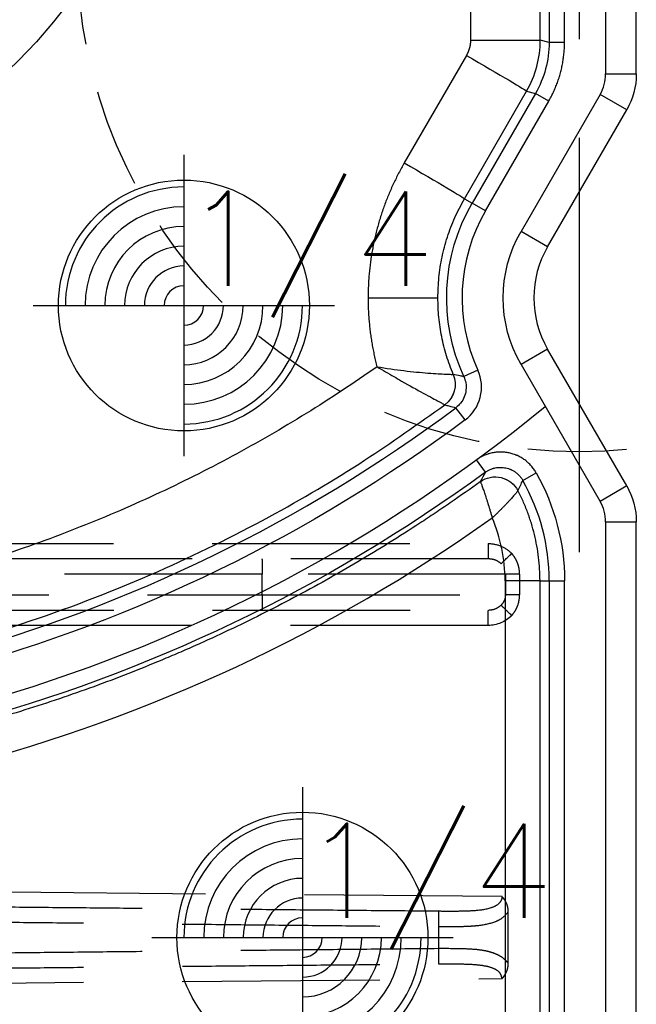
# Model space of a CAD drawing. Extents: x 2651 to 11825, y -3833 to 1075.
# Tile 274 of 656: x 4243 to 4258, y 286 to 311. Entities that reach past the tile are written whole.
import ezdxf

# ---------------------------------------------------------------- set-up
doc = ezdxf.new("R2010")
doc.units = 0
doc.header["$LTSCALE"] = 10
for name, pattern in [('CENTER', [2, 1.25, -0.25, 0.25, -0.25]), ('CNSHID', [4, 3, -1]), ('DASHED', [0.75, 0.5, -0.25]), ('HIDDEN', [0.375, 0.25, -0.125])]:
    doc.linetypes.add(name, pattern=pattern)
doc.layers.get('0').update_dxf_attribs({"linetype": 'CONTINUOUS'})
doc.layers.get('Defpoints').update_dxf_attribs({"linetype": 'CONTINUOUS'})
for name, color, linetype in [('1', 7, 'CONTINUOUS'), ('CEN', 1, 'CENTER'), ('COOL', 150, 'HIDDEN'), ('DIM', 3, 'CONTINUOUS'), ('HIDDEN', 6, 'HIDDEN'), ('PIN', 3, 'CONTINUOUS'), ('TEXT', 4, 'CONTINUOUS'), ('WL1-HL', 4, 'CNSHID')]:
    doc.layers.add(name, color=color, linetype=linetype)
doc.styles.get("Standard").update_dxf_attribs({"font": 'romans.shx'})
doc.dimstyles.new('MM& INCH5', dxfattribs={"dimtxt": 5, "dimasz": 2.5, "dimexe": 1, "dimexo": 0.5, "dimtad": 0, "dimrnd": 1.38778e-17, "dimzin": 9, "dimdsep": 46, "dimtxsty": 'Standard', "dimblk": 'CLOSED', "dimcen": 0, "dimclrd": 3, "dimclre": 3, "dimclrt": 3, "dimazin": 2, "dimtfac": 0.75, "dimtofl": 0, "dimtmove": 0, "dimatfit": 3, "dimfxl": 0, "dimtolj": 1, "dimarcsym": 0})

# ---------------------------------------------------------------- blocks, each defined once
blk = doc.blocks.new('DSD')
at = {"layer": '1', "color": 7, "linetype": 'Continuous'}
for p, q in [((459.179, 529.519), (459.179, 508.469)), ((459.422, 507.562), (461.422, 504.097)), ((461.422, 501.506), (459.422, 498.041)), ((459.421, 498.041), (459.422, 498.041)), ((459.179, 497.134), (459.179, 470.416)), ((461.608, 496.275), (461.608, 484.586))]:
    blk.add_line(p, q, dxfattribs=at)
at = {"layer": '1', "color": 110, "linetype": 'Continuous'}
for p, q in [((459.956, 508.469), (459.956, 529.519)), ((462.095, 504.485), (460.095, 507.951)), ((460.095, 497.652), (462.095, 501.117)), ((459.956, 470.416), (459.956, 497.134))]:
    blk.add_line(p, q, dxfattribs=at)
at = {"layer": '1', "color": 252, "linetype": 'Continuous'}
for p, q in [((459.956, 508.469), (459.956, 529.519)), ((460.995, 528.026), (460.995, 509.961)), ((461.384, 509.961), (461.384, 528.026)), ((461.615, 528.026), (461.615, 509.961)), ((462.498, 509.961), (462.498, 528.026)), ((461.384, 509.961), (460.995, 509.961)), ((461.615, 509.961), (461.384, 509.961)), ((461.615, 509.961), (462.498, 509.961)), ((459.956, 508.469), (459.179, 508.469)), ((459.422, 507.562), (460.095, 507.951)), ((462.095, 504.485), (460.095, 507.951)), ((462.05, 507.421), (461.711, 507.23)), ((462.997, 507.216), (463.226, 506.903)), ((463.511, 505.892), (463.744, 505.581)), ((463.188, 504.631), (463.542, 504.793)), ((461.422, 504.097), (462.095, 504.485)), ((465.965, 502.801), (464.199, 502.801)), ((461.422, 501.506), (462.095, 501.117)), ((460.095, 497.652), (462.095, 501.117)), ((462.996, 500.598), (461.395, 497.824)), ((462.996, 500.598), (463.332, 500.403)), ((461.731, 497.63), (463.332, 500.403)), ((463.526, 500.291), (461.955, 497.57)), ((463.526, 500.291), (463.332, 500.403)), ((463.478, 496.663), (465.049, 499.385)), ((459.422, 498.041), (460.095, 497.652)), ((461.395, 497.824), (461.731, 497.63)), ((461.955, 497.57), (461.731, 497.63)), ((459.956, 497.134), (459.179, 497.134)), ((459.956, 470.416), (459.956, 497.134)), ((460.995, 496.335), (460.995, 484.362)), ((460.995, 496.335), (461.384, 496.335)), ((461.384, 484.362), (461.384, 496.335)), ((461.384, 496.335), (461.608, 496.275)), ((463.374, 496.275), (461.608, 496.275)), ((463.374, 484.598), (463.374, 496.275))]:
    blk.add_line(p, q, dxfattribs=at)
at = {"layer": '1', "color": 6, "linetype": 'DASHED'}
for p, q in [((500.665, 520.364), (462.577, 520.032)), ((462.417, 519.645), (462.417, 518.343)), ((464.183, 518.715), (464.183, 519.273)), ((462.577, 517.956), (500.665, 517.624)), ((499.898, 510.703), (462.919, 510.703)), ((462.138, 509.797), (462.138, 510.315)), ((462.138, 510.315), (462.482, 510.315)), ((462.482, 510.315), (462.482, 509.797)), ((468.644, 510.315), (462.482, 510.315)), ((501.545, 510.315), (468.644, 510.315)), ((468.644, 510.315), (468.644, 509.797)), ((462.138, 509.797), (462.482, 509.797)), ((462.482, 509.797), (468.644, 509.797)), ((468.644, 509.797), (501.545, 509.797)), ((462.919, 509.408), (499.898, 509.408))]:
    blk.add_line(p, q, dxfattribs=at)
at = {"layer": '1', "color": 252, "linetype": 'Continuous', "extrusion": (0, 0, -1)}
for centre, radius, start, end in [((-486.693, 474.837), 40.124, 53.8028, 96.2068), ((-486.693, 474.837), 38.753, 53.2604, 96.1879), ((-466.562, 509.961), 5.567, 330.6203, 0), ((-459.179, 502.801), 4.796, 155.4684, 210), ((-459.179, 502.801), 3.368, 150, 210)]:
    blk.add_arc(centre, radius, start, end, dxfattribs=at)
at = {"layer": '1', "color": 110, "linetype": 'Continuous'}
for centre, radius, start, end in [((486.693, 474.837), 39.735, 83.7932, 129.3821), ((460.992, 508.469), 1.036, 180, 210), ((460.992, 497.134), 1.036, 150, 180)]:
    blk.add_arc(centre, radius, start, end, dxfattribs=at)
at = {"layer": '1', "color": 252, "linetype": 'Continuous'}
for centre, radius, start, end in [((486.693, 474.837), 38.365, 83.8121, 126.7396), ((466.562, 509.961), 5.178, 180, 209.3797), ((460.992, 508.469), 1.036, 180, 210), ((459.179, 502.801), 4.408, 330, 24.5316), ((460.992, 497.134), 1.036, 150, 180)]:
    blk.add_arc(centre, radius, start, end, dxfattribs=at)
at = {"layer": '1', "color": 7, "linetype": 'Continuous', "extrusion": (0, 0, -1)}
for centre, start, end in [((-460.992, 508.469), 330, 0), ((-460.992, 497.134), 0, 30)]:
    blk.add_arc(centre, 1.814, start, end, dxfattribs=at)
at = {"layer": '1', "color": 110, "linetype": 'Continuous', "extrusion": (0, 0, -1)}
blk.add_arc((-459.179, 502.801), 3.368, 150, 210, dxfattribs=at)
at = {"layer": '1', "color": 7, "linetype": 'Continuous'}
blk.add_arc((459.179, 502.801), 2.591, 330, 30, dxfattribs=at)
at = {"layer": '1', "color": 6, "linetype": 'DASHED', "extrusion": (0, 0, -1)}
for centre, major_axis, ratio, start_param, end_param in [((464.19, 519.273), (-0.004, 0.389), 0.017452, 4.712558, 6.17271), ((464.19, 518.715), (-0.004, -0.389), 0.017452, 0.110475, 1.570627), ((462.322, 510.843), (-0.28, 0.27), 0.01818, 1.589635, 2.951754), ((468.651, 510.315), (0, 0.389), 0.017452, 4.712389, 6.283185), ((468.651, 509.797), (0, -0.389), 0.017452, 0, 1.570796), ((462.322, 509.269), (-0.28, -0.27), 0.01818, 3.331431, 4.69355)]:
    blk.add_ellipse(centre, major_axis=major_axis, ratio=ratio, start_param=start_param, end_param=end_param, dxfattribs=at)
at = {"layer": '1', "color": 252, "linetype": 'Continuous'}
blk.add_ellipse((486.674, 474.837), major_axis=(-41.149, 0), ratio=1, start_param=4.604494, end_param=5.330589, dxfattribs=at)
at = {"layer": '1', "color": 7, "linetype": 'Continuous'}
blk.add_ellipse((466.538, 509.961), major_axis=(-4.039, 0), ratio=1, start_param=0, end_param=0.405008, dxfattribs=at)
at = {"layer": '1', "color": 7, "linetype": 'Continuous', "extrusion": (0, 0, -1)}
for centre, start_param, end_param in [((460.992, 508.469), 2.618029, 3.141593), ((460.992, 497.134), 3.141593, 3.665156)]:
    blk.add_ellipse(centre, major_axis=(1.814, 0), ratio=0.999975, start_param=start_param, end_param=end_param, dxfattribs=at)
at = {"layer": '1', "color": 252, "linetype": 'Continuous', "extrusion": (0, 0, -1)}
for centre, major_axis, ratio, start_param, end_param in [((462.748, 507.979), (0.564, -0.318), 0.999946, 0.432022, 2.14907), ((462.747, 507.979), (0.618, 0.194), 0.998759, 1.249807, 2.965464), ((464.408, 504.988), (-0.172, -0.624), 0.999938, 0.905626, 2.235967), ((464.408, 504.988), (0.401, 0.509), 0.999839, 3.649152, 4.979249), ((465.097, 499.385), (-1.57, 0.907), 0.013094, 4.735059, 6.274458), ((463.525, 496.663), (-1.57, 0.907), 0.013094, 4.735059, 6.274458)]:
    blk.add_ellipse(centre, major_axis=major_axis, ratio=ratio, start_param=start_param, end_param=end_param, dxfattribs=at)
at = {"layer": '1', "color": 6, "linetype": 'DASHED'}
for points, degree, knots in [([(462.577, 520.032), (462.501, 519.954), (462.459, 519.854), (462.418, 519.755), (462.417, 519.645)], 2, [0, 0, 0, 0.5, 0.5, 1, 1, 1]), ([(464.185, 519.659), (464.028, 519.658), (463.725, 519.656), (463.325, 519.666), (463.006, 519.7), (462.784, 519.763), (462.624, 519.868), (462.591, 519.98), (462.577, 520.032)], 3, [0, 0, 0, 0, 0.260791, 0.501616, 0.674867, 0.809902, 0.913469, 1, 1, 1, 1]), ([(462.417, 519.645), (462.448, 519.609), (462.514, 519.534), (462.64, 519.449), (462.794, 519.381), (462.98, 519.33), (463.241, 519.291), (463.641, 519.274), (463.981, 519.273), (464.183, 519.273)], 3, [0, 0, 0, 0, 0.082658, 0.172087, 0.270427, 0.379295, 0.499881, 0.702652, 1, 1, 1, 1]), ([(464.183, 518.715), (464.076, 518.715), (463.876, 518.716), (463.603, 518.711), (463.38, 518.703), (463.093, 518.681), (462.817, 518.627), (462.561, 518.506), (462.465, 518.397), (462.417, 518.343)], 3, [0, 0, 0, 0, 0.158259, 0.294378, 0.408401, 0.500412, 0.750075, 0.87518, 1, 1, 1, 1]), ([(462.577, 517.956), (462.578, 517.975), (462.581, 518.013), (462.61, 518.082), (462.695, 518.177), (462.923, 518.279), (463.279, 518.32), (463.725, 518.332), (464.028, 518.33), (464.185, 518.328)], 3, [0, 0, 0, 0, 0.031222, 0.062499, 0.124805, 0.249453, 0.499309, 0.739649, 1, 1, 1, 1]), ([(462.929, 511.092), (462.929, 510.99), (462.928, 510.889), (462.924, 510.745), (462.923, 510.702), (462.918, 510.703)], 3, [0, 0, 0, 0, 0.5, 0.5, 1, 1, 1, 1]), ([(462.138, 510.315), (462.14, 510.347), (462.143, 510.442), (462.178, 510.583), (462.244, 510.729), (462.303, 510.805), (462.332, 510.843)], 3, [0, 0, 0, 0, 0.166765, 0.499709, 0.74986, 1, 1, 1, 1]), ([(462.919, 510.703), (462.855, 510.697), (462.737, 510.686), (462.642, 510.613), (462.598, 510.579)], 3, [0, 0, 0, 0, 0.537431, 1, 1, 1, 1]), ([(462.598, 510.579), (462.572, 510.549), (462.527, 510.498), (462.489, 510.405), (462.484, 510.346), (462.482, 510.315)], 3, [0, 0, 0, 0, 0.399676, 0.688693, 1, 1, 1, 1]), ([(462.332, 509.269), (462.303, 509.308), (462.245, 509.384), (462.184, 509.515), (462.146, 509.653), (462.141, 509.749), (462.138, 509.797)], 3, [0, 0, 0, 0, 0.257807, 0.499585, 0.749789, 1, 1, 1, 1]), ([(462.598, 509.533), (462.625, 509.51), (462.684, 509.462), (462.795, 509.417), (462.876, 509.411), (462.919, 509.408)], 3, [0, 0, 0, 0, 0.302174, 0.635337, 1, 1, 1, 1]), ([(462.929, 509.019), (462.817, 509.019), (462.707, 509.041), (462.503, 509.126), (462.409, 509.189), (462.332, 509.269)], 3, [0, 0, 0, 0, 0.5, 0.5, 1, 1, 1, 1]), ([(462.929, 509.019), (462.929, 509.111), (462.928, 509.218), (462.924, 509.37), (462.923, 509.409), (462.918, 509.408)], 3, [0, 0, 0, 0, 0.5, 0.5, 1, 1, 1, 1])]:
    blk.add_open_spline(points, degree=degree, knots=knots, dxfattribs=at)
for points in [[(500.663, 520.032), (489.514, 519.905), (477.159, 519.779), (464.185, 519.659)], [(464.183, 519.273), (477.159, 519.399), (489.514, 519.544), (500.665, 519.7)], [(500.665, 518.288), (489.514, 518.444), (477.159, 518.589), (464.183, 518.715)], [(464.185, 518.328), (477.159, 518.209), (489.514, 518.083), (500.663, 517.956)]]:
    blk.add_rational_spline(points, [1, 0.984198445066, 0.984198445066, 1], degree=3, dxfattribs=at)
for points, degree in [([(462.417, 518.343), (462.418, 518.118), (462.577, 517.956)], 2), ([(462.332, 510.843), (462.486, 511.002), (462.706, 511.092), (462.929, 511.092)], 3), ([(462.929, 511.092), (484.594, 511.092)], 1), ([(499.908, 509.019), (462.929, 509.019)], 1)]:
    blk.add_open_spline(points, degree=degree, dxfattribs=at)
at = {"layer": '1', "color": 7, "linetype": 'Continuous'}
for points, knots in [([(463.127, 507.454), (463.378, 507.635), (463.757, 507.902), (464.204, 508.206), (464.397, 508.335), (464.526, 508.42), (464.591, 508.463), (465.173, 508.844), (466.221, 509.496), (467.834, 510.4), (468.936, 510.952), (469.772, 511.348), (470.193, 511.541), (470.688, 511.758), (470.901, 511.849), (471.044, 511.909), (471.115, 511.939), (471.757, 512.208), (472.904, 512.656), (474.644, 513.246), (476.404, 513.754), (478.183, 514.182), (479.981, 514.528), (481.797, 514.793), (483.021, 514.915), (483.791, 514.974), (483.945, 514.985), (484.176, 515), (484.253, 515.005), (484.408, 515.014), (484.793, 515.035), (485.179, 515.051), (486.104, 515.079), (487.337, 515.088), (489.185, 515.016), (490.416, 514.911), (491.031, 514.845)], [0, 0, 0, 0, 0.03125, 0.046875, 0.054688, 0.054688, 0.0625, 0.0625, 0.125, 0.1875, 0.25, 0.25, 0.28125, 0.296875, 0.304688, 0.304688, 0.3125, 0.3125, 0.375, 0.4375, 0.5, 0.5625, 0.625, 0.6875, 0.75, 0.75, 0.765625, 0.765625, 0.773438, 0.773438, 0.78125, 0.8125, 0.8125, 0.875, 0.9375, 1, 1, 1, 1]), ([(461.615, 509.961), (461.615, 509.862), (461.621, 509.664), (461.648, 509.37), (461.692, 509.079), (461.753, 508.791), (461.805, 508.601), (461.849, 508.459), (461.864, 508.412), (461.888, 508.341), (461.896, 508.318), (461.913, 508.271), (461.956, 508.154), (462.041, 507.947), (462.127, 507.768), (462.173, 507.68)], [0, 0, 0, 0, 0.125, 0.25, 0.375, 0.5, 0.625, 0.625, 0.6875, 0.6875, 0.71875, 0.71875, 0.75, 0.875, 1, 1, 1, 1]), ([(462.173, 507.68), (462.181, 507.693), (462.187, 507.701), (462.19, 507.705), (462.192, 507.709), (462.195, 507.712), (462.198, 507.716), (462.205, 507.724), (462.214, 507.735), (462.226, 507.75), (462.23, 507.755), (462.239, 507.766), (462.244, 507.771), (462.259, 507.789), (462.281, 507.814), (462.319, 507.857), (462.347, 507.888), (462.369, 507.913), (462.377, 507.921), (462.393, 507.938), (462.417, 507.964), (462.459, 508.009), (462.495, 508.047), (462.523, 508.075), (462.537, 508.09), (462.552, 508.105), (462.561, 508.115), (462.566, 508.12), (462.581, 508.135), (462.591, 508.145), (462.611, 508.165), (462.621, 508.175), (462.652, 508.205), (462.673, 508.226), (462.705, 508.257), (462.716, 508.267), (462.737, 508.288), (462.759, 508.308), (462.786, 508.334), (462.806, 508.352), (462.814, 508.36), (462.818, 508.363), (462.825, 508.37)], [0, 0, 0, 0, 0.125, 0.15625, 0.15625, 0.171875, 0.171875, 0.1875, 0.25, 0.25, 0.28125, 0.28125, 0.3125, 0.3125, 0.375, 0.4375, 0.5, 0.5, 0.53125, 0.53125, 0.5625, 0.625, 0.6875, 0.6875, 0.71875, 0.734375, 0.734375, 0.75, 0.75, 0.78125, 0.78125, 0.8125, 0.8125, 0.875, 0.875, 0.90625, 0.90625, 0.9375, 0.96875, 0.984375, 0.992188, 1, 1, 1, 1]), ([(463.127, 507.453), (463.124, 507.457), (463.121, 507.461), (463.117, 507.471), (463.112, 507.481), (463.111, 507.485), (463.109, 507.49), (463.107, 507.494), (463.105, 507.499), (463.101, 507.509), (463.095, 507.523), (463.089, 507.541), (463.086, 507.548), (463.081, 507.562), (463.079, 507.569), (463.07, 507.591), (463.059, 507.623), (463.04, 507.678), (463.026, 507.719), (463.015, 507.751), (463.012, 507.762), (463.004, 507.784), (462.993, 507.818), (462.974, 507.877), (462.958, 507.927), (462.946, 507.966), (462.94, 507.986), (462.934, 508.005), (462.929, 508.019), (462.927, 508.026), (462.921, 508.046), (462.917, 508.059), (462.911, 508.08), (462.908, 508.087), (462.904, 508.101), (462.894, 508.135), (462.875, 508.198), (462.858, 508.255), (462.846, 508.298), (462.84, 508.319), (462.832, 508.345), (462.829, 508.355), (462.828, 508.361), (462.825, 508.37)], [0, 0, 0, 0, 0.0625, 0.125, 0.125, 0.15625, 0.15625, 0.171875, 0.171875, 0.1875, 0.25, 0.25, 0.28125, 0.28125, 0.3125, 0.3125, 0.375, 0.4375, 0.5, 0.5, 0.53125, 0.53125, 0.5625, 0.625, 0.6875, 0.6875, 0.71875, 0.734375, 0.734375, 0.75, 0.75, 0.78125, 0.78125, 0.796875, 0.796875, 0.8125, 0.875, 0.9375, 0.9375, 0.96875, 0.984375, 0.992188, 1, 1, 1, 1]), ([(462.997, 507.216), (462.978, 507.203), (462.94, 507.178), (462.88, 507.147), (462.837, 507.13), (462.81, 507.121), (462.804, 507.12), (462.793, 507.116), (462.777, 507.112), (462.738, 507.102), (462.682, 507.093), (462.636, 507.091), (462.608, 507.091), (462.602, 507.091), (462.591, 507.092), (462.585, 507.092), (462.568, 507.093), (462.534, 507.096), (462.478, 507.105), (462.434, 507.116), (462.401, 507.127), (462.39, 507.131), (462.374, 507.137), (462.369, 507.139), (462.358, 507.144), (462.332, 507.155), (462.287, 507.179), (462.249, 507.204), (462.221, 507.224), (462.212, 507.231), (462.195, 507.246), (462.186, 507.253), (462.161, 507.276), (462.129, 507.309), (462.1, 507.344), (462.08, 507.372), (462.074, 507.382), (462.062, 507.401), (462.056, 507.411), (462.05, 507.421)], [0, 0, 0, 0, 0.0625, 0.125, 0.1875, 0.1875, 0.203125, 0.203125, 0.21875, 0.25, 0.3125, 0.375, 0.375, 0.390625, 0.390625, 0.40625, 0.40625, 0.4375, 0.5, 0.5625, 0.5625, 0.59375, 0.59375, 0.609375, 0.609375, 0.625, 0.6875, 0.75, 0.75, 0.78125, 0.78125, 0.8125, 0.8125, 0.875, 0.9375, 0.9375, 0.96875, 0.96875, 1, 1, 1, 1]), ([(465.739, 504.545), (465.666, 504.587), (465.455, 504.711), (465.043, 504.952), (464.63, 505.178), (464.333, 505.339), (464.163, 505.429), (464.051, 505.494), (464.032, 505.504), (464.023, 505.509)], [0, 0, 0, 0, 0.086176, 0.250115, 0.499543, 0.631031, 0.749946, 0.871073, 1, 1, 1, 1])]:
    blk.add_open_spline(points, degree=3, knots=knots, dxfattribs=at)
at = {"layer": '1', "color": 252, "linetype": 'Continuous'}
for points, knots in [([(490.803, 512.75), (490.348, 512.794), (489.437, 512.884), (488.065, 512.955), (485.663, 513), (482.338, 512.805), (478.26, 512.101), (474.598, 511.067), (471.361, 509.812), (468.547, 508.425), (466.128, 507.004), (464.694, 505.986), (464.023, 505.509)], [0, 0, 0, 0, 0.048366, 0.096732, 0.145099, 0.302324, 0.447855, 0.58169, 0.703824, 0.814256, 0.912982, 1, 1, 1, 1]), ([(461.711, 507.23), (461.73, 507.198), (461.769, 507.137), (461.836, 507.051), (461.888, 506.999), (461.921, 506.968), (461.928, 506.962), (461.942, 506.95), (461.963, 506.932), (462.014, 506.893), (462.09, 506.843), (462.154, 506.81), (462.196, 506.791), (462.204, 506.787), (462.221, 506.78), (462.247, 506.77), (462.273, 506.76), (462.325, 506.743), (462.395, 506.724), (462.467, 506.712), (462.521, 506.707), (462.539, 506.705), (462.567, 506.704), (462.576, 506.703), (462.594, 506.703), (462.64, 506.702), (462.722, 506.706), (462.794, 506.718), (462.847, 506.729), (462.874, 506.735), (462.9, 506.743), (462.918, 506.748), (462.927, 506.751), (462.971, 506.765), (463.039, 506.791), (463.136, 506.841), (463.197, 506.881), (463.226, 506.903)], [0, 0, 0, 0, 0.0625, 0.125, 0.1875, 0.1875, 0.203125, 0.203125, 0.21875, 0.25, 0.3125, 0.375, 0.375, 0.390625, 0.390625, 0.40625, 0.4375, 0.4375, 0.5, 0.5625, 0.5625, 0.59375, 0.59375, 0.609375, 0.609375, 0.625, 0.6875, 0.75, 0.75, 0.78125, 0.796875, 0.796875, 0.8125, 0.8125, 0.875, 0.9375, 1, 1, 1, 1]), ([(463.511, 505.892), (463.322, 505.751), (463.186, 505.548), (463.069, 505.09), (463.09, 504.847), (463.188, 504.631)], [0, 0, 0, 0, 0.5, 0.5, 1, 1, 1, 1]), ([(463.542, 504.793), (463.522, 504.846), (463.482, 504.955), (463.48, 505.135), (463.524, 505.311), (463.613, 505.467), (463.701, 505.544), (463.744, 505.581)], [0, 0, 0, 0, 0.192517, 0.396171, 0.603826, 0.807481, 1, 1, 1, 1]), ([(464.023, 505.509), (463.988, 505.518), (463.953, 505.527), (463.861, 505.552), (463.802, 505.566), (463.744, 505.581)], [0, 0, 0, 0, 0.374907, 0.374907, 1, 1, 1, 1]), ([(463.542, 504.793), (463.574, 504.787), (463.606, 504.78), (463.695, 504.763), (463.753, 504.751), (463.81, 504.738)], [0, 0, 0, 0, 0.355366, 0.355366, 1, 1, 1, 1]), ([(465.739, 504.545), (465.505, 504.583), (465.278, 504.616), (464.839, 504.669), (464.633, 504.689), (464.357, 504.711), (464.272, 504.717), (464.119, 504.726), (464.05, 504.729), (463.936, 504.734), (463.891, 504.736), (463.828, 504.738), (463.813, 504.738), (463.809, 504.738)], [0, 0, 0, 0, 0.25, 0.25, 0.5, 0.5, 0.625, 0.625, 0.75, 0.75, 0.875, 0.875, 1, 1, 1, 1]), ([(463.81, 504.738), (463.87, 504.582), (463.99, 504.271), (464.109, 503.785), (464.185, 503.295), (464.194, 502.966), (464.199, 502.801)], [0, 0, 0, 0, 0.252384, 0.503178, 0.752382, 1, 1, 1, 1]), ([(464.199, 502.801), (464.194, 502.629), (464.184, 502.284), (464.1, 501.768), (463.966, 501.26), (463.779, 500.762), (463.611, 500.449), (463.526, 500.291)], [0, 0, 0, 0, 0.196363, 0.394544, 0.594542, 0.79636, 1, 1, 1, 1])]:
    blk.add_open_spline(points, degree=3, knots=knots, dxfattribs=at)
for points, weights in [([(465.739, 504.545), (473.041, 509.681), (481.685, 511.911), (490.56, 510.947)], [1, 0.957116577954, 0.957116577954, 1]), ([(465.965, 502.801), (465.965, 503.391), (465.889, 503.975), (465.739, 504.545)], [1, 0.994458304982, 0.994458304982, 1]), ([(465.049, 499.385), (465.653, 500.429), (465.965, 501.595), (465.965, 502.801)], [1, 0.977274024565, 0.977274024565, 1]), ([(461.395, 497.824), (461.132, 497.369), (460.995, 496.861), (460.995, 496.335)], [1, 0.977285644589, 0.977285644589, 1])]:
    blk.add_rational_spline(points, weights, degree=3, dxfattribs=at)
for points in [[(462.173, 507.68), (462.131, 507.593), (462.09, 507.507), (462.05, 507.421)], [(462.997, 507.216), (463.04, 507.295), (463.083, 507.374), (463.127, 507.454)], [(461.384, 496.335), (461.384, 496.787), (461.505, 497.238), (461.731, 497.63)], [(461.955, 497.57), (461.729, 497.179), (461.608, 496.727), (461.608, 496.275)]]:
    blk.add_open_spline(points, degree=3, dxfattribs=at)
at = {"layer": '1', "color": 7, "linetype": 'Continuous'}
for points in [[(462.173, 507.68), (462.173, 507.68), (462.173, 507.68), (462.173, 507.68)], [(463.127, 507.454), (463.127, 507.453), (463.126, 507.454), (463.126, 507.454)], [(464.023, 505.509), (464.023, 505.509), (464.023, 505.509), (464.023, 505.509)], [(463.81, 504.738), (463.81, 504.738), (463.81, 504.738), (463.81, 504.738)]]:
    blk.add_open_spline(points, degree=3, dxfattribs=at)
blk.add_rational_spline([(463.374, 496.275), (463.374, 496.412), (463.409, 496.545), (463.478, 496.663)], [1, 0.977285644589, 0.977285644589, 1], degree=3, dxfattribs=at)
blk = doc.blocks.new('A$C3FB17615')
at = {"layer": 'CEN'}
blk.add_line((0, 15.24), (0, -15.24), dxfattribs=at)
at = {"layer": 'HIDDEN', "color": 110}
blk.add_circle((0, 0), 12.7, dxfattribs=at)
blk = doc.blocks.new('*D178')
at = {"layer": 'Defpoints', "color": 0}
for p in [(4171.684, 387.642), (4446.684, 255.642), (4473.321, 255.642)]:
    blk.add_point(p, dxfattribs=at)
at = {"layer": 'DIM', "color": 3, "lineweight": -2}
blk.add_line((4447.184, 255.642), (4473.321, 255.642), dxfattribs=at)
at = {"layer": 'DIM', "color": 3, "insert": (4496.327, 255.642), "char_height": 5, "attachment_point": 5}
blk.add_mtext('\\A1;132 [5.197]', dxfattribs=at)
blk = doc.blocks.new('_Closed')
at = {"color": 0, "linetype": 'ByBlock', "lineweight": -2}
for p, q in [((-1, 0.1667), (0, 0)), ((-1, 0.1667), (-1, -0.1667)), ((0, 0), (-1, -0.1667)), ((0, 0), (-1, 0))]:
    blk.add_line(p, q, dxfattribs=at)
blk = doc.blocks.new('*D179')
at = {"layer": 'Defpoints', "color": 0}
for p in [(4171.684, 387.642), (4473.321, 263.642), (4381.212, 262.642)]:
    blk.add_point(p, dxfattribs=at)
at = {"layer": 'DIM', "color": 3, "lineweight": -2}
for p, q in [((4463.321, 262.642), (4468.321, 263.642)), ((4468.321, 263.642), (4473.321, 263.642)), ((4381.712, 262.642), (4463.321, 262.642))]:
    blk.add_line(p, q, dxfattribs=at)
at = {"layer": 'DIM', "color": 3, "insert": (4496.327, 263.642), "char_height": 5, "attachment_point": 5}
blk.add_mtext('\\A1;125 [4.921]', dxfattribs=at)
blk = doc.blocks.new('*D180')
at = {"layer": 'Defpoints', "color": 0}
for p in [(4171.684, 387.642), (4446.684, 212.642), (4473.321, 212.642)]:
    blk.add_point(p, dxfattribs=at)
at = {"layer": 'DIM', "color": 3, "lineweight": -2}
blk.add_line((4447.184, 212.642), (4473.321, 212.642), dxfattribs=at)
at = {"layer": 'DIM', "color": 3, "insert": (4493.946, 212.642), "char_height": 5, "attachment_point": 5}
blk.add_mtext('\\A1;175 [6.89]', dxfattribs=at)
blk = doc.blocks.new('*D181')
at = {"layer": 'Defpoints', "color": 0}
for p in [(4171.684, 387.642), (4446.684, 182.642), (4473.321, 182.642)]:
    blk.add_point(p, dxfattribs=at)
at = {"layer": 'DIM', "color": 3, "lineweight": -2}
blk.add_line((4447.184, 182.642), (4473.321, 182.642), dxfattribs=at)
at = {"layer": 'DIM', "color": 3, "insert": (4496.684, 182.642), "char_height": 5, "attachment_point": 5}
blk.add_mtext('\\A1;205 [8.071]', dxfattribs=at)
blk = doc.blocks.new('*D182')
at = {"layer": 'Defpoints', "color": 0}
for p in [(4171.684, 387.642), (4446.684, 162.642), (4473.321, 162.642)]:
    blk.add_point(p, dxfattribs=at)
at = {"layer": 'DIM', "color": 3, "lineweight": -2}
blk.add_line((4447.184, 162.642), (4473.321, 162.642), dxfattribs=at)
at = {"layer": 'DIM', "color": 3, "insert": (4496.684, 162.642), "char_height": 5, "attachment_point": 5}
blk.add_mtext('\\A1;225 [8.858]', dxfattribs=at)
blk = doc.blocks.new('*D183')
at = {"layer": 'Defpoints', "color": 0}
for p in [(4171.684, 387.642), (4446.684, 119.642), (4473.321, 119.642)]:
    blk.add_point(p, dxfattribs=at)
at = {"layer": 'DIM', "color": 3, "lineweight": -2}
blk.add_line((4447.184, 119.642), (4473.321, 119.642), dxfattribs=at)
at = {"layer": 'DIM', "color": 3, "insert": (4499.065, 119.642), "char_height": 5, "attachment_point": 5}
blk.add_mtext('\\A1;268 [10.551]', dxfattribs=at)
blk = doc.blocks.new('*D184')
at = {"layer": 'Defpoints', "color": 0}
for p in [(4171.684, 387.642), (4446.684, 12.642), (4473.321, 12.642)]:
    blk.add_point(p, dxfattribs=at)
at = {"layer": 'DIM', "color": 3, "lineweight": -2}
blk.add_line((4447.184, 12.642), (4473.321, 12.642), dxfattribs=at)
at = {"layer": 'DIM', "color": 3, "insert": (4499.065, 12.642), "char_height": 5, "attachment_point": 5}
blk.add_mtext('\\A1;375 [14.764]', dxfattribs=at)
blk = doc.blocks.new('*D185')
at = {"layer": 'Defpoints', "color": 0}
for p in [(4171.684, 387.642), (4446.684, 55.642), (4473.321, 55.642)]:
    blk.add_point(p, dxfattribs=at)
at = {"layer": 'DIM', "color": 3, "lineweight": -2}
blk.add_line((4447.184, 55.642), (4473.321, 55.642), dxfattribs=at)
at = {"layer": 'DIM', "color": 3, "insert": (4499.065, 55.642), "char_height": 5, "attachment_point": 5}
blk.add_mtext('\\A1;332 [13.071]', dxfattribs=at)
blk = doc.blocks.new('*D186')
at = {"layer": 'Defpoints', "color": 0}
for p in [(4171.684, 387.642), (4381.212, -22.358), (4473.321, -22.358)]:
    blk.add_point(p, dxfattribs=at)
at = {"layer": 'DIM', "color": 3, "lineweight": -2}
blk.add_line((4381.712, -22.358), (4473.321, -22.358), dxfattribs=at)
at = {"layer": 'DIM', "color": 3, "insert": (4499.065, -22.358), "char_height": 5, "attachment_point": 5}
blk.add_mtext('\\A1;410 [16.142]', dxfattribs=at)
blk = doc.blocks.new('*D187')
at = {"layer": 'Defpoints', "color": 0}
for p in [(4171.684, 387.642), (4274.104, -57.358), (4473.321, -57.358)]:
    blk.add_point(p, dxfattribs=at)
at = {"layer": 'DIM', "color": 3, "lineweight": -2}
blk.add_line((4274.604, -57.358), (4473.321, -57.358), dxfattribs=at)
at = {"layer": 'DIM', "color": 3, "insert": (4496.684, -57.358), "char_height": 5, "attachment_point": 5}
blk.add_mtext('\\A1;445 [17.52]', dxfattribs=at)
blk = doc.blocks.new('*D188')
at = {"layer": 'Defpoints', "color": 0}
for p in [(4171.684, 387.642), (4271.924, -104.358), (4473.321, -104.358)]:
    blk.add_point(p, dxfattribs=at)
at = {"layer": 'DIM', "color": 3, "lineweight": -2}
blk.add_line((4272.424, -104.358), (4473.321, -104.358), dxfattribs=at)
at = {"layer": 'DIM', "color": 3, "insert": (4496.684, -104.358), "char_height": 5, "attachment_point": 5}
blk.add_mtext('\\A1;492 [19.37]', dxfattribs=at)
blk = doc.blocks.new('*D189')
at = {"layer": 'Defpoints', "color": 0}
for p in [(4171.684, 387.642), (4285.884, -124.358), (4473.321, -124.358)]:
    blk.add_point(p, dxfattribs=at)
at = {"layer": 'DIM', "color": 3, "lineweight": -2}
blk.add_line((4286.384, -124.358), (4473.321, -124.358), dxfattribs=at)
at = {"layer": 'DIM', "color": 3, "insert": (4499.065, -124.358), "char_height": 5, "attachment_point": 5}
blk.add_mtext('\\A1;512 [20.157]', dxfattribs=at)
blk = doc.blocks.new('*D193')
at = {"layer": 'Defpoints', "color": 0}
for p in [(4171.684, 387.642), (4401.864, -82.358), (4473.321, -82.358)]:
    blk.add_point(p, dxfattribs=at)
at = {"layer": 'DIM', "color": 3, "lineweight": -2}
blk.add_line((4402.364, -82.358), (4473.321, -82.358), dxfattribs=at)
at = {"layer": 'DIM', "color": 3, "insert": (4499.065, -82.358), "char_height": 5, "attachment_point": 5}
blk.add_mtext('\\A1;470 [18.504]', dxfattribs=at)
blk = doc.blocks.new('*D199')
at = {"layer": 'Defpoints', "color": 0}
for p in [(4171.684, 387.642), (4256.684, -119.598), (4256.684, -149.953)]:
    blk.add_point(p, dxfattribs=at)
at = {"layer": 'DIM', "color": 3, "lineweight": -2}
blk.add_line((4256.684, -120.098), (4256.684, -149.953), dxfattribs=at)
at = {"layer": 'DIM', "color": 3, "insert": (4256.684, -170.935), "char_height": 5, "attachment_point": 5, "rotation": 90}
blk.add_mtext('\\A1;85 [3.346]', dxfattribs=at)
blk = doc.blocks.new('*D200')
at = {"layer": 'Defpoints', "color": 0}
for p in [(4171.684, 387.642), (4278.684, -131.558), (4278.684, -149.953)]:
    blk.add_point(p, dxfattribs=at)
at = {"layer": 'DIM', "color": 3, "lineweight": -2}
blk.add_line((4278.684, -132.058), (4278.684, -149.953), dxfattribs=at)
at = {"layer": 'DIM', "color": 3, "insert": (4278.684, -172.959), "char_height": 5, "attachment_point": 5, "rotation": 90}
blk.add_mtext('\\A1;107 [4.213]', dxfattribs=at)
blk = doc.blocks.new('*D201')
at = {"layer": 'Defpoints', "color": 0}
for p in [(4171.684, 387.642), (4296.684, -137.358), (4296.684, -149.953)]:
    blk.add_point(p, dxfattribs=at)
at = {"layer": 'DIM', "color": 3, "lineweight": -2}
blk.add_line((4296.684, -137.858), (4296.684, -149.953), dxfattribs=at)
at = {"layer": 'DIM', "color": 3, "insert": (4296.684, -172.959), "char_height": 5, "attachment_point": 5, "rotation": 90}
blk.add_mtext('\\A1;125 [4.921]', dxfattribs=at)
blk = doc.blocks.new('*D202')
at = {"layer": 'Defpoints', "color": 0}
for p in [(4171.684, 387.642), (4246.684, -84.778), (4246.684, -149.953)]:
    blk.add_point(p, dxfattribs=at)
at = {"layer": 'DIM', "color": 3, "lineweight": -2}
blk.add_line((4246.684, -85.278), (4246.684, -149.953), dxfattribs=at)
at = {"layer": 'DIM', "color": 3, "insert": (4246.684, -170.935), "char_height": 5, "attachment_point": 5, "rotation": 90}
blk.add_mtext('\\A1;75 [2.953]', dxfattribs=at)
blk = doc.blocks.new('*D203')
at = {"layer": 'Defpoints', "color": 0}
for p in [(4171.684, 387.642), (4368.684, -115.538), (4368.684, -149.953)]:
    blk.add_point(p, dxfattribs=at)
at = {"layer": 'DIM', "color": 3, "lineweight": -2}
blk.add_line((4368.684, -116.038), (4368.684, -149.953), dxfattribs=at)
at = {"layer": 'DIM', "color": 3, "insert": (4368.684, -172.959), "char_height": 5, "attachment_point": 5, "rotation": 90}
blk.add_mtext('\\A1;197 [7.756]', dxfattribs=at)
blk = doc.blocks.new('117')
at = {"layer": 'WL1-HL'}
for radius in [13.87, 10.3]:
    blk.add_circle((254.95, 1693.104), radius, dxfattribs=at)
blk = doc.blocks.new('A$C257357D5')
at = {"layer": 'COOL'}
blk.add_blockref('117', (-193.95, -1661.104), dxfattribs=at)
blk = doc.blocks.new('*U6', base_point=(965.4695, 1808.9548))
blk.add_circle((965.4695, 1808.9548), 0.5)
for radius, start, end in [(0.4724, 90, 180), (0.3937, 90, 180), (0.315, 90, 180), (0.2362, 90, 180), (0.1575, 90, 180), (0.0787, 90, 180), (0.0787, 270, 0), (0.1575, 270, 0), (0.2362, 270, 0), (0.315, 270, 0), (0.3937, 270, 0), (0.4724, 270, 0)]:
    blk.add_arc((965.4695, 1808.9548), radius, start, end)
at = {"layer": 'PIN'}
for p, q in [((965.4695, 1809.5548), (965.4695, 1808.3548)), ((964.8695, 1808.9548), (966.0695, 1808.9548))]:
    blk.add_line(p, q, dxfattribs=at)

msp = doc.modelspace()

# ---------------------------------------------------------------- block references
at = {"layer": 'DIM', "rotation": 180}
msp.add_blockref('DSD', (4717.309, 806.636), dxfattribs=at)
at = {"layer": 'DIM'}
msp.add_blockref('A$C257357D5', (4171.684, 287.642), dxfattribs=at)
at = {"layer": 'PIN', "xscale": 6.35, "yscale": 6.35, "zscale": 6.35}
for p in [(4246.684, 303.642), (4249.684, 287.642)]:
    msp.add_blockref('*U6', p, dxfattribs=at)
at = {"layer": 'TEXT'}
msp.add_blockref('A$C3FB17615', (4256.684, 312.642), dxfattribs=at)

# ---------------------------------------------------------------- texts
at = {"layer": 'PIN', "color": 4}
for p in [(4246.684, 304.142), (4249.684, 288.142)]:
    msp.add_text('1/4', height=2.3813, dxfattribs=at).set_placement(p)

# ---------------------------------------------------------------- dimensions: what is measured, and where the dimension line sits
at = {"layer": 'DIM'}
for feature_location, offset, dtype, picture, middle in [((4446.684, 255.642), (26.637, 0), 0, '*D178', (4496.327, 255.642)), ((4381.212, 262.642), (92.109, 1), 0, '*D179', (4496.327, 263.642)), ((4446.684, 212.642), (26.637, 0), 0, '*D180', (4493.946, 212.642)), ((4446.684, 182.642), (26.637, 0), 0, '*D181', (4496.684, 182.642)), ((4446.684, 162.642), (26.637, 0), 0, '*D182', (4496.684, 162.642)), ((4446.684, 119.642), (26.637, 0), 0, '*D183', (4499.065, 119.642)), ((4446.684, 12.642), (26.637, 0), 0, '*D184', (4499.065, 12.642)), ((4446.684, 55.642), (26.637, 0), 0, '*D185', (4499.065, 55.642)), ((4381.212, -22.358), (92.109, 0), 0, '*D186', (4499.065, -22.358)), ((4274.104, -57.358), (199.217, 0), 0, '*D187', (4496.684, -57.358)), ((4271.924, -104.358), (201.397, 0), 0, '*D188', (4496.684, -104.358)), ((4285.884, -124.358), (187.437, 0), 0, '*D189', (4499.065, -124.358)), ((4401.864, -82.358), (71.457, 0), 0, '*D193', (4499.065, -82.358)), ((4256.684, -119.598), (0, -30.355), 1, '*D199', (4256.684, -170.935)), ((4278.684, -131.558), (0, -18.395), 1, '*D200', (4278.684, -172.959)), ((4296.684, -137.358), (0, -12.595), 1, '*D201', (4296.684, -172.959)), ((4246.684, -84.778), (0, -65.175), 1, '*D202', (4246.684, -170.935)), ((4368.684, -115.538), (0, -34.415), 1, '*D203', (4368.684, -172.959))]:
    dim = msp.add_ordinate_dim(feature_location=feature_location, offset=offset, dtype=dtype, origin=(4171.684, 387.642), dimstyle='MM& INCH5', dxfattribs=at)
    dim.commit()
    dim.dimension.update_dxf_attribs({"geometry": picture, "text_midpoint": middle})

doc.saveas('drawing.dxf')
